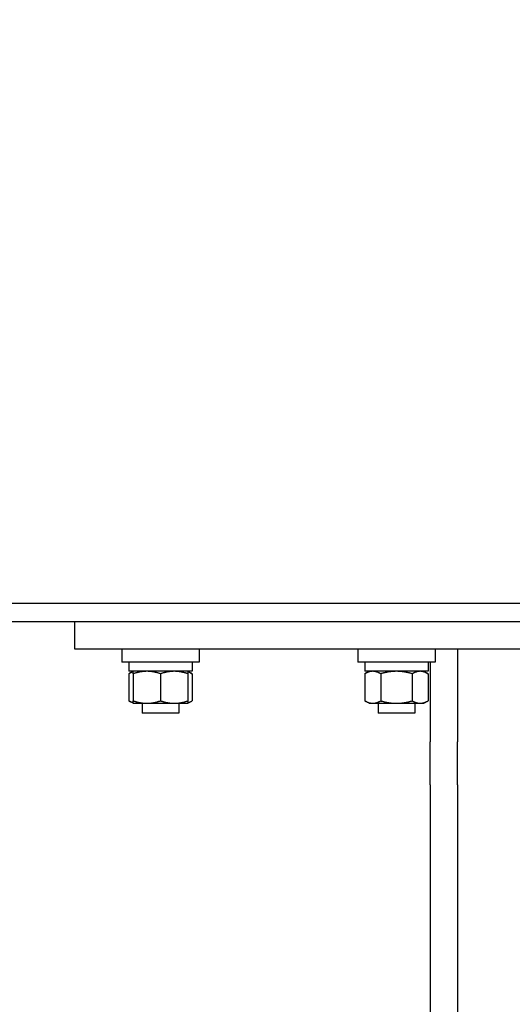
# Model space of a CAD drawing. Header units: inches. Extents: x 18 to 846, y -44 to 561.
# Tile 286 of 642: x 283 to 290, y 453 to 466. Entities that reach past the tile are written whole.
import ezdxf

# ---------------------------------------------------------------- set-up
doc = ezdxf.new("R2010")
doc.units = ezdxf.units.IN
doc.header["$LTSCALE"] = 24
doc.header["$MEASUREMENT"] = 0
doc.layers.add('Dimension (ANSI)', color=7, linetype='Continuous', lineweight=25)
doc.layers.add('Visible (ANSI)', color=7, linetype='Continuous', lineweight=30)
doc.styles.add('Note Text (ANSI)', font='tahoma.ttf')
doc.dimstyles.new('SB Fraction-16 (ANSI)', dxfattribs={"dimscale": 24, "dimtxt": 0.125, "dimasz": 0.098425, "dimexe": 0.125, "dimexo": 0.0625, "dimgap": 0.031496, "dimtad": 0, "dimtih": 1, "dimtoh": 1, "dimdec": 4, "dimrnd": 1e-08, "dimzin": 0, "dimdsep": 46, "dimlunit": 5, "dimtxsty": 'Note Text (ANSI)', "dimcen": 0.09, "dimdle": 0.393701, "dimclrd": 256, "dimclre": 256, "dimclrt": 256, "dimadec": 0, "dimazin": 3, "dimtfac": 0.96, "dimtofl": 0, "dimtmove": 0, "dimatfit": 3, "dimfxl": 1, "dimfrac": 2, "dimtolj": 1, "dimtzin": 12, "dimlwd": -1, "dimlwe": -1, "dimarcsym": 0})

# ---------------------------------------------------------------- blocks, each defined once
blk = doc.blocks.new('*D18')
at = {"layer": 'Defpoints', "color": 0, "transparency": 16777216}
for p in [(336.178, 524.056), (247.36, 404.056), (336.178, 404.056)]:
    blk.add_point(p, dxfattribs=at)
at = {"layer": 'Dimension (ANSI)', "transparency": 16777216}
for p, q in [((334.678, 524.056), (244.36, 524.056)), ((247.36, 521.694), (247.36, 466.375)), ((247.36, 406.419), (247.36, 461.738)), ((334.678, 404.056), (244.36, 404.056))]:
    blk.add_line(p, q, dxfattribs=at)
for points in [[(246.966, 521.694), (247.753, 521.694), (247.36, 524.056)], [(246.966, 406.419), (247.753, 406.419), (247.36, 404.056)]]:
    blk.add_solid(points, dxfattribs=at)
at = {"layer": 'Dimension (ANSI)', "transparency": 16777216, "insert": (244.292, 465.619), "char_height": 3, "attachment_point": 1, "style": 'Note Text (ANSI)'}
blk.add_mtext('\\A1;120', dxfattribs=at)

msp = doc.modelspace()

# ---------------------------------------------------------------- linework, layer by layer
at = {"layer": 'Visible (ANSI)'}
for p, q in [((297.19931, 458.05641), (277.05542, 458.05641)), ((297.19931, 457.80641), (277.5304, 457.80641)), ((283.95699, 457.43141), (283.95699, 457.80641)), ((292.30343, 457.43141), (283.95699, 457.43141)), ((284.60142, 457.43141), (284.60142, 457.25441)), ((285.66442, 457.43141), (285.66442, 457.25441)), ((287.83666, 457.43141), (287.83666, 457.25441)), ((288.89966, 457.43141), (288.89966, 457.25441)), ((289.20699, 457.43141), (289.20699, 456.16127)), ((285.66442, 457.25441), (284.60142, 457.25441)), ((284.69842, 457.25441), (284.69842, 457.12941)), ((285.56742, 457.25441), (285.56742, 457.12941)), ((288.89966, 457.25441), (287.83666, 457.25441)), ((287.93366, 457.25441), (287.93366, 457.12941)), ((288.80266, 457.25441), (288.80266, 457.12941)), ((288.83199, 457.25441), (288.83199, 456.16127)), ((285.56742, 457.12941), (284.69842, 457.12941)), ((284.75792, 457.12941), (284.69991, 457.09591)), ((284.69991, 457.09591), (284.69991, 456.7249)), ((284.75792, 457.09591), (284.75792, 456.7249)), ((285.13292, 457.09591), (285.13292, 456.7249)), ((285.50792, 457.12941), (285.56593, 457.09591)), ((285.50792, 457.09591), (285.50792, 456.7249)), ((285.56593, 457.09591), (285.56593, 456.7249)), ((288.80266, 457.12941), (287.93366, 457.12941)), ((287.99316, 457.12941), (287.93514, 457.09591)), ((287.93514, 457.09591), (287.93514, 456.7249)), ((288.15165, 457.09591), (288.15165, 456.7249)), ((288.58466, 457.09591), (288.58466, 456.7249)), ((288.74316, 457.12941), (288.80117, 457.09591)), ((288.80117, 457.09591), (288.80117, 456.7249)), ((284.75792, 456.69141), (284.69991, 456.7249)), ((284.75792, 456.69141), (284.94542, 456.69141)), ((284.88292, 456.69141), (284.88292, 456.55641)), ((284.94542, 456.69141), (285.32042, 456.69141)), ((285.32042, 456.69141), (285.50792, 456.69141)), ((285.38292, 456.69141), (285.38292, 456.55641)), ((285.50792, 456.69141), (285.56593, 456.7249)), ((287.99316, 456.69141), (287.93514, 456.7249)), ((287.99316, 456.69141), (288.0434, 456.69141)), ((288.0434, 456.69141), (288.36816, 456.69141)), ((288.11816, 456.69141), (288.11816, 456.55641)), ((288.36816, 456.69141), (288.69292, 456.69141)), ((288.61816, 456.69141), (288.61816, 456.55641)), ((288.69292, 456.69141), (288.74316, 456.69141)), ((288.74316, 456.69141), (288.80117, 456.7249)), ((285.38292, 456.55641), (284.88292, 456.55641)), ((288.61816, 456.55641), (288.11816, 456.55641)), ((288.83199, 455.57313), (288.83199, 456.16127)), ((289.20699, 455.57313), (289.20699, 456.16127)), ((288.83199, 455.57313), (288.83199, 443.97842)), ((289.20699, 455.57313), (289.20699, 444.27516))]:
    msp.add_line(p, q, dxfattribs=at)
for points, weights in [([(284.75792, 457.12177), (284.73049, 457.11357), (284.69991, 457.09591)], [1.01895290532, 1.01965956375, 1]), ([(284.75792, 457.09591), (284.75792, 457.12941), (284.75792, 457.12941)], [1, 1.0379548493, 1]), ([(284.94542, 457.12941), (284.8584, 457.12941), (284.75792, 457.09591)], [1, 1.0379548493, 1]), ([(285.13292, 457.09591), (285.03244, 457.12941), (284.94542, 457.12941)], [1, 1.0379548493, 1]), ([(285.32042, 457.12941), (285.2334, 457.12941), (285.13292, 457.09591)], [1, 1.0379548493, 1]), ([(285.50792, 457.09591), (285.40744, 457.12941), (285.32042, 457.12941)], [1, 1.0379548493, 1]), ([(285.50792, 457.12941), (285.50792, 457.12941), (285.50792, 457.09591)], [1, 1.0379548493, 1]), ([(285.56593, 457.09591), (285.53534, 457.11357), (285.50792, 457.12177)], [1, 1.01965956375, 1.01895290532]), ([(288.0434, 457.12941), (287.99316, 457.12941), (287.93514, 457.09591)], [1, 1.0379548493, 1]), ([(288.15165, 457.09591), (288.09364, 457.12941), (288.0434, 457.12941)], [1, 1.0379548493, 1]), ([(288.36816, 457.12941), (288.26768, 457.12941), (288.15165, 457.09591)], [1, 1.0379548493, 1]), ([(288.58466, 457.09591), (288.46864, 457.12941), (288.36816, 457.12941)], [1, 1.0379548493, 1]), ([(288.69292, 457.12941), (288.64268, 457.12941), (288.58466, 457.09591)], [1, 1.0379548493, 1]), ([(288.80117, 457.09591), (288.74316, 457.12941), (288.69292, 457.12941)], [1, 1.0379548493, 1]), ([(284.69991, 456.7249), (284.73049, 456.70724), (284.75792, 456.69904)], [1, 1.01965956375, 1.01895290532]), ([(284.75792, 456.69141), (284.75792, 456.69141), (284.75792, 456.7249)], [1, 1.0379548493, 1]), ([(284.75792, 456.7249), (284.8584, 456.69141), (284.94542, 456.69141)], [1, 1.0379548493, 1]), ([(284.94542, 456.69141), (285.03244, 456.69141), (285.13292, 456.7249)], [1, 1.0379548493, 1]), ([(285.13292, 456.7249), (285.2334, 456.69141), (285.32042, 456.69141)], [1, 1.0379548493, 1]), ([(285.32042, 456.69141), (285.40744, 456.69141), (285.50792, 456.7249)], [1, 1.0379548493, 1]), ([(285.50792, 456.69904), (285.53534, 456.70724), (285.56593, 456.7249)], [1.01895290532, 1.01965956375, 1]), ([(285.50792, 456.7249), (285.50792, 456.69141), (285.50792, 456.69141)], [1, 1.0379548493, 1]), ([(287.93514, 456.7249), (287.99316, 456.69141), (288.0434, 456.69141)], [1, 1.0379548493, 1]), ([(288.0434, 456.69141), (288.09364, 456.69141), (288.15165, 456.7249)], [1, 1.0379548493, 1]), ([(288.15165, 456.7249), (288.26768, 456.69141), (288.36816, 456.69141)], [1, 1.0379548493, 1]), ([(288.36816, 456.69141), (288.46864, 456.69141), (288.58466, 456.7249)], [1, 1.0379548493, 1]), ([(288.58466, 456.7249), (288.64268, 456.69141), (288.69292, 456.69141)], [1, 1.0379548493, 1]), ([(288.69292, 456.69141), (288.74316, 456.69141), (288.80117, 456.7249)], [1, 1.0379548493, 1])]:
    msp.add_rational_spline(points, weights, degree=2, dxfattribs=at)

# ---------------------------------------------------------------- dimensions: what is measured, and where the dimension line sits
at = {"layer": 'Dimension (ANSI)'}
dim = msp.add_linear_dim(base=(247.35953, 404.0563), p1=(336.17843, 524.0563), p2=(336.17843, 404.0563), angle=90, dimstyle='SB Fraction-16 (ANSI)', override={"dimgap": 0.031496, "dimdec": 4, "dimtol": 0, "dimlim": 0, "dimtp": 0, "dimtm": 0, "dimtdec": 2, "dimatfit": 1}, dxfattribs=at)
dim.commit()
dim.dimension.update_dxf_attribs({"geometry": '*D18', "text_midpoint": (247.35953, 464.0563), "dimtype": 160})

doc.saveas('drawing.dxf')
